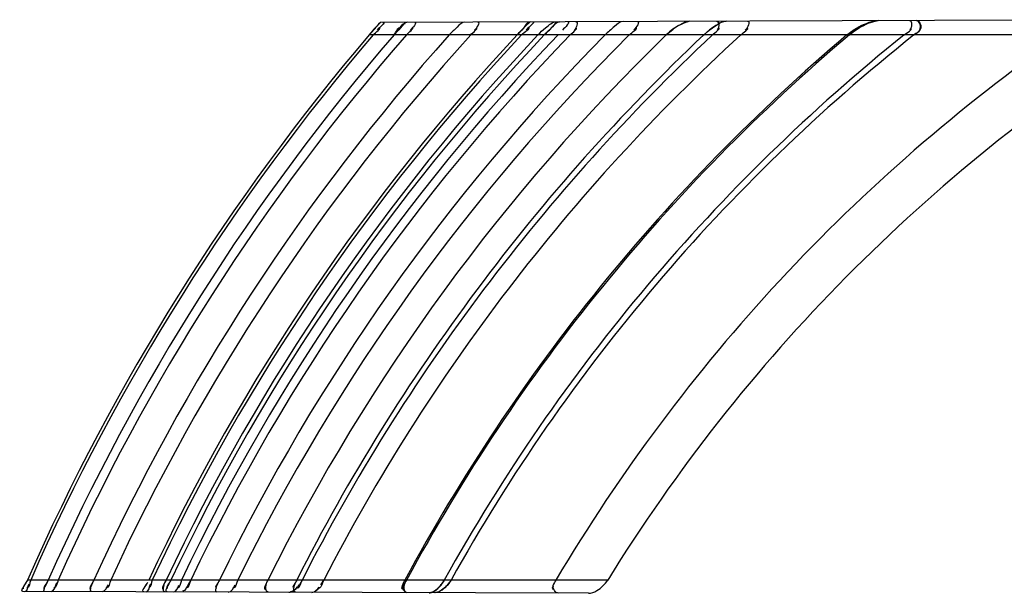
# Model space of a CAD drawing. Header units: millimetres. Extents: x 0 to 297, y 0 to 210.
# Tile 275 of 438: x 146.4994 to 146.6598, y 159.5199 to 159.6134. Entities that reach past the tile are written whole.
import ezdxf

# ---------------------------------------------------------------- set-up
doc = ezdxf.new("R2010")
doc.units = ezdxf.units.MM
doc.header["$LTSCALE"] = 16.335
doc.layers.add('INTFCLR_72935', color=7, linetype='CONTINUOUS')

msp = doc.modelspace()

# ---------------------------------------------------------------- linework, layer by layer
at = {"layer": 'INTFCLR_72935', "color": 9, "linetype": 'Continuous'}
for p, q in [((146.6836356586, 159.613411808), (146.5581794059, 159.6129738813)), ((146.6830689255, 159.6109319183), (146.5563263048, 159.6109319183)), ((146.5952142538, 159.522023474), (146.5006480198, 159.522023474)), ((146.5920679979, 159.5198632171), (146.4999231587, 159.5201848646))]:
    msp.add_line(p, q, dxfattribs=at)
at = {"layer": 'INTFCLR_72935', "color": 7, "linetype": 'Continuous'}
for p, q in [((146.6067423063, 159.6124490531), (146.6055461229, 159.611625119)), ((146.6067472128, 159.6124519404), (146.6080480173, 159.6130509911)), ((146.6086116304, 159.6131499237), (146.6072418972, 159.6127217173)), ((146.6392590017, 159.6132569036), (146.6376028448, 159.6128098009)), ((146.5569321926, 159.6116357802), (146.5563263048, 159.6109319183)), ((146.5603879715, 159.6109319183), (146.5610381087, 159.611656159)), ((146.5811151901, 159.6116580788), (146.5804302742, 159.6109319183)), ((146.585610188, 159.6116781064), (146.5848743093, 159.6109319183)), ((146.6047538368, 159.6109319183), (146.6058939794, 159.6118896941)), ((146.6118099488, 159.6117520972), (146.6108540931, 159.6109319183)), ((146.634180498, 159.6109319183), (146.6353556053, 159.6117883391)), ((146.5272748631, 159.522023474), (146.5268548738, 159.5212781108)), ((146.548468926, 159.5212488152), (146.5489387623, 159.522023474)), ((146.5696782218, 159.522023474), (146.5686912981, 159.5207984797))]:
    msp.add_line(p, q, dxfattribs=at)
at = {"layer": 'INTFCLR_72935', "color": 6, "linetype": 'Continuous'}
msp.add_line((146.6118093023, 159.6117529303), (146.6108540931, 159.6109319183), dxfattribs=at)
msp.add_line((146.6118093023, 159.6117529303), (146.6108540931, 159.6109319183), dxfattribs=at)
at = {"layer": 'INTFCLR_72935', "color": 7, "linetype": 'Continuous'}
for points in [[(146.5432549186, 159.5200336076), (146.5433048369, 159.5200352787), (146.5433567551, 159.520040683), (146.5434106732, 159.5200498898), (146.5434665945, 159.5200629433), (146.5435245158, 159.5200799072)], [(146.5436465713, 159.5201261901), (146.543585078, 159.5201011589), (146.5435248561, 159.5200800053), (146.5434661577, 159.5200628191)], [(146.5436463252, 159.5201260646), (146.5437102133, 159.5201554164), (146.5437760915, 159.5201890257)], [(146.5661347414, 159.5199537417), (146.5661907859, 159.5199554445), (146.566249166, 159.5199609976), (146.5663098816, 159.519970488), (146.5663729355, 159.5199839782), (146.566438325, 159.5200015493), (146.5665060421, 159.520023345), (146.5665760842, 159.5200494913), (146.566648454, 159.5200800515), (146.5667231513, 159.5201150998)]]:
    msp.add_lwpolyline(points, dxfattribs=at)
for centre, radius, start, end in [((146.5797993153, 159.5915721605), 0.0304212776, 135.2905789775, 138.7362767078), ((146.6002064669, 159.573605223), 0.0576106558, 137.1879575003, 138.6866236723), ((146.5704751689, 159.6002937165), 0.0176627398, 134.1182249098, 139.6158809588), ((146.5941696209, 159.5998585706), 0.0175880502, 131.3636419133, 136.1195049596), ((146.6116671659, 159.5638778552), 0.0726408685, 138.444165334, 139.6268476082), ((146.6362140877, 159.5589684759), 0.0762366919, 135.7844764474, 137.0306707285)]:
    msp.add_arc(centre, radius, start, end, dxfattribs=at)
at = {"layer": 'INTFCLR_72935', "color": 6, "linetype": 'Continuous'}
for centre, radius, start, end in [((146.832680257, 159.3759789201), 0.3627318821, 139.6291883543, 156.2576810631), ((146.8325545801, 159.3759789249), 0.3621359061, 139.5489746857, 156.2162004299), ((146.8328058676, 159.375978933), 0.3597421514, 139.2231287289, 156.0480699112), ((146.8324288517, 159.3759789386), 0.3579363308, 138.9733512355, 155.919598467), ((146.8329314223, 159.3759789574), 0.3530756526, 138.2834104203, 155.5666023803), ((146.8323030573, 159.3759789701), 0.3500034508, 137.8334859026, 155.3379079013), ((146.8326799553, 159.3759789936), 0.3447213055, 137.0332713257, 154.9341519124), ((146.8325542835, 159.3759789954), 0.3440941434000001, 136.935925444, 154.8852998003), ((146.8330569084, 159.3759790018), 0.3425177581, 136.6889772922, 154.7616320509), ((146.832804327, 159.3759796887), 0.3415725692, 136.5394923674, 154.6869995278), ((146.8324265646, 159.3759801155), 0.339669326, 136.2345884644, 154.5351388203), ((146.8321702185, 159.3759829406), 0.338066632, 135.9745431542, 154.4062427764), ((146.8329341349, 159.3759769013), 0.3345492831, 135.3879202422, 154.1162106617), ((146.8323058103, 159.3759768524), 0.3313053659, 134.8317810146, 153.8436741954), ((146.8331854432, 159.375976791), 0.3276963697, 134.1934479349, 153.5333489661), ((146.8330597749, 159.3759767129), 0.3233872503, 133.4025217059, 153.1526067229), ((146.83205447, 159.3759766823), 0.3217094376, 133.0856254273, 153.001246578), ((146.8321801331, 159.3759766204), 0.3186775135, 132.499576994, 152.7231532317), ((146.8333090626, 159.3759756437), 0.3079877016, 130.2817190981, 151.6926774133), ((146.8331817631, 159.3759791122), 0.3076373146, 130.2055860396, 151.6582857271), ((146.8320505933, 159.3759791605), 0.3012518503, 128.7466265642, 151.0011837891), ((146.8319252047, 159.3759792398), 0.3001706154, 128.4887435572, 150.8867513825), ((146.8333064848, 159.3759795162), 0.2865526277, 124.9224633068, 149.3589041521), ((146.8319236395, 159.3759798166), 0.2781369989, 122.3564437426, 148.3264719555)]:
    msp.add_arc(centre, radius, start, end, dxfattribs=at)
for points in [[(146.5585743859, 159.61297526), (146.5590925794, 159.6129770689), (146.5579851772, 159.6121204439), (146.5576489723, 159.6117261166)], [(146.5585743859, 159.61297526), (146.5590925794, 159.6129770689), (146.5579851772, 159.6121204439), (146.5576489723, 159.6117261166)], [(146.5637620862, 159.6129933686), (146.5642681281, 159.612995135), (146.5633475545, 159.6120533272), (146.5630153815, 159.6116715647)], [(146.5740317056, 159.6130292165), (146.574508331, 159.6130308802), (146.5738408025, 159.6120469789), (146.5735208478, 159.6116937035)], [(146.5829804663, 159.6130604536), (146.5835305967, 159.613062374), (146.5823160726, 159.6121809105), (146.5819404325, 159.611778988)], [(146.5886883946, 159.6130803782), (146.5892205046, 159.6130822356), (146.5882164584, 159.6121071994), (146.5878483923, 159.6117229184)], [(146.5886883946, 159.6130803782), (146.5892205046, 159.6130822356), (146.5882164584, 159.6121071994), (146.5878483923, 159.6117229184)], [(146.5900299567, 159.6130850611), (146.5904863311, 159.6130866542), (146.5901036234, 159.6120659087), (146.5897864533, 159.6117377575)], [(146.6000599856, 159.6131200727), (146.6005561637, 159.6131218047), (146.5998366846, 159.6120969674), (146.5994848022, 159.6117471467)], [(146.6130098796, 159.6131652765), (146.6134846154, 159.6131669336), (146.6133974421, 159.612065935), (146.6130507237, 159.6117416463)], [(146.61799702, 159.613182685), (146.6185135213, 159.6131844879), (146.6180067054, 159.6120272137), (146.617625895, 159.6116782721)], [(146.6443750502, 159.613274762), (146.6448715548, 159.6132764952), (146.6448167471, 159.6120969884), (146.6444295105, 159.6117862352)], [(146.5569833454, 159.6109319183), (146.5573101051, 159.6113151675), (146.5584520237, 159.612096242), (146.5579483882, 159.612094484)], [(146.5624001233, 159.6109319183), (146.5627333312, 159.6113148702), (146.5638623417, 159.612120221), (146.5633547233, 159.6121184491)], [(146.5728815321, 159.6109319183), (146.5732011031, 159.6112847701), (146.5742523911, 159.6120466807), (146.5737763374, 159.6120450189)], [(146.5811623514, 159.6109319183), (146.5815412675, 159.611337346), (146.5828376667, 159.6121652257), (146.5822827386, 159.6121632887)], [(146.5890896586, 159.6109319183), (146.5894277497, 159.6112817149), (146.5904999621, 159.6120634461), (146.5900134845, 159.612061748)], [(146.598726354, 159.6109319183), (146.5990963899, 159.6112997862), (146.600290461, 159.6121015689), (146.5997686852, 159.6120997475)], [(146.6122977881, 159.6109319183), (146.6126611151, 159.6112717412), (146.6137734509, 159.6120608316), (146.6132759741, 159.6120590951)], [(146.6168864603, 159.6109319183), (146.6172537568, 159.611268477), (146.6184074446, 159.6120233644), (146.6179092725, 159.6120216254)], [(146.6435038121, 159.6109319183), (146.6438895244, 159.6112414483), (146.6450716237, 159.6119580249), (146.6445770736, 159.6119562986)], [(146.4999231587, 159.5201848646), (146.4993843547, 159.5201867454), (146.500287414, 159.5211999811), (146.5005043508, 159.5216931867)], [(146.5006480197, 159.522023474), (146.5004524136, 159.5215787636), (146.4995979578, 159.5206813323), (146.5000837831, 159.5206796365)], [(146.5006480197, 159.522023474), (146.5004524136, 159.5215787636), (146.4995979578, 159.5206813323), (146.5000837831, 159.5206796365)], [(146.5002474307, 159.5201837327), (146.5007162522, 159.5201820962), (146.5007155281, 159.5209982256), (146.5009045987, 159.5214272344)], [(146.5011735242, 159.522023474), (146.5009786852, 159.5215813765), (146.5010435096, 159.5207084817), (146.5005603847, 159.5207101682)], [(146.5035076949, 159.5201723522), (146.5029868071, 159.5201741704), (146.5036858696, 159.5212096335), (146.5038973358, 159.5216856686)], [(146.5040424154, 159.522023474), (146.5038331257, 159.5215523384), (146.5029918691, 159.520574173), (146.5035073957, 159.5205723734)], [(146.5044920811, 159.520168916), (146.5050718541, 159.5201668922), (146.5052166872, 159.5210892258), (146.5054532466, 159.5216185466)], [(146.5056423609, 159.522023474), (146.5054393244, 159.5215691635), (146.5054516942, 159.5206970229), (146.5049540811, 159.5206987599)], [(146.511476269, 159.522023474), (146.511263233, 159.5215545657), (146.5104857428, 159.520555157), (146.511000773, 159.5205533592)], [(146.5111315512, 159.5201457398), (146.5106156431, 159.5201475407), (146.511115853, 159.5212110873), (146.5113292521, 159.5216807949)], [(146.5128129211, 159.5201398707), (146.5133191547, 159.5201381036), (146.5136203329, 159.520806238), (146.5138315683, 159.521266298)], [(146.5142253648, 159.522023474), (146.5140127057, 159.5215603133), (146.5139696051, 159.5206981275), (146.5134599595, 159.5206999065)], [(146.5196245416, 159.5201160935), (146.5190617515, 159.5201180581), (146.5200260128, 159.5211687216), (146.5202644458, 159.521678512)], [(146.5196245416, 159.5201160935), (146.5190617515, 159.5201180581), (146.5200260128, 159.5211687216), (146.5202644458, 159.521678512)], [(146.5196245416, 159.5201160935), (146.5190641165, 159.5201180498), (146.5200238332, 159.5211644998), (146.5202612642, 159.521672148)], [(146.5196245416, 159.5201160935), (146.5190641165, 159.5201180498), (146.5200238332, 159.5211644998), (146.5202612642, 159.521672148)], [(146.519969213, 159.5201148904), (146.5204888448, 159.5201130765), (146.5205084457, 159.5210056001), (146.5207289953, 159.5214761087)], [(146.5209908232, 159.522023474), (146.5207984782, 159.5216131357), (146.5208432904, 159.5208022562), (146.5203901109, 159.5208038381)], [(146.5232353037, 159.522023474), (146.5230145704, 159.5215552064), (146.52229742, 159.5205301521), (146.5228151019, 159.5205283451)], [(146.5230925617, 159.5201039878), (146.5225685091, 159.5201058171), (146.5228608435, 159.5212021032), (146.5230842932, 159.5216761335)], [(146.5234370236, 159.5201027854), (146.5228954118, 159.520104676), (146.5236344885, 159.5211803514), (146.5238660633, 159.5216699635)], [(146.5240276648, 159.522023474), (146.5238301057, 159.5216057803), (146.5230404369, 159.5207422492), (146.5235024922, 159.5207406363)], [(146.5240276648, 159.522023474), (146.5238301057, 159.5216057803), (146.5230404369, 159.5207422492), (146.5235024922, 159.5207406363)], [(146.5244849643, 159.5200991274), (146.5249543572, 159.5200974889), (146.5251384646, 159.5207940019), (146.5253402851, 159.5212177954)], [(146.5257564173, 159.522023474), (146.5255305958, 159.521549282), (146.5255182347, 159.5206432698), (146.5249930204, 159.5206451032)], [(146.5272748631, 159.522023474), (146.5270400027, 159.5215331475), (146.5269246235, 159.5206590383), (146.5263856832, 159.5206512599)], [(146.5319463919, 159.522023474), (146.53174432, 159.5216070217), (146.530996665, 159.5207245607), (146.5314595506, 159.5207229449)], [(146.5315642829, 159.5200744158), (146.5310291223, 159.5200762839), (146.5315486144, 159.521183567), (146.5317822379, 159.5216650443)], [(146.5333602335, 159.5200681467), (146.5339018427, 159.5200662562), (146.534251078, 159.5207499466), (146.5344898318, 159.5212360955)], [(146.5349278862, 159.522023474), (146.534690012, 159.521539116), (146.5346157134, 159.5206449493), (146.5340760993, 159.5206468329)], [(146.5398336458, 159.522023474), (146.5396007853, 159.5215557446), (146.5389416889, 159.5205019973), (146.5394641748, 159.5205001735)], [(146.5399210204, 159.5200452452), (146.5393732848, 159.5200471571), (146.5394309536, 159.5211796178), (146.5396750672, 159.5216699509)], [(146.5445296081, 159.522023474), (146.544318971, 159.5216073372), (146.5436081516, 159.5207019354), (146.5440745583, 159.5207003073)], [(146.5443704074, 159.5200297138), (146.5438269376, 159.5200316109), (146.5441146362, 159.5211752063), (146.5443600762, 159.5216601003)], [(146.5470004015, 159.5200205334), (146.547501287, 159.5200187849), (146.5479822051, 159.5204645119), (146.5482117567, 159.5209097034)], [(146.562151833, 159.522023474), (146.5619169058, 159.5215872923), (146.5613053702, 159.5205809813), (146.5618007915, 159.520579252)], [(146.5624203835, 159.522023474), (146.5621773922, 159.521572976), (146.5614796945, 159.5205507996), (146.5619915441, 159.5205490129)], [(146.5625234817, 159.5199663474), (146.5620712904, 159.5199679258), (146.5616022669, 159.5207261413), (146.5618166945, 159.5211242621)], [(146.5625188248, 159.5199663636), (146.5620292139, 159.5199680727), (146.5619032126, 159.5209534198), (146.5621356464, 159.5213843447)], [(146.5867634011, 159.522023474), (146.58649932, 159.5215776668), (146.5858425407, 159.520523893), (146.586360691, 159.5205220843)], [(146.5871893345, 159.519880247), (146.5867043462, 159.5198819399), (146.586132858, 159.5206720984), (146.5863800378, 159.5210893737)]]:
    msp.add_open_spline(points, degree=3, dxfattribs=at)
for points, knots in [([(146.5625560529, 159.6129891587), (146.5620775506, 159.6129874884), (146.5614319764, 159.6119327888), (146.5607277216, 159.611325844), (146.5603879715, 159.6109319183)], [0, 0, 0, 0, 0.4791257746, 1, 1, 1, 1]), ([(146.5719453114, 159.6130219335), (146.5714420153, 159.6130201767), (146.5705734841, 159.6120716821), (146.5697830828, 159.6113844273), (146.5693796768, 159.6109319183)], [0, 0, 0, 0, 0.453619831, 1, 1, 1, 1]), ([(146.5825468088, 159.6130589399), (146.5820484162, 159.6130572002), (146.5815201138, 159.6118633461), (146.5807724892, 159.6112993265), (146.5804302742, 159.6109319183)], [0, 0, 0, 0, 0.4981509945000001, 1, 1, 1, 1]), ([(146.5838270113, 159.6109319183), (146.5842131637, 159.6113415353), (146.585143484, 159.6121311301), (146.5862214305, 159.6130717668), (146.5869230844, 159.613074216)], [0, 0, 0, 0, 0.4451526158, 1, 1, 1, 1]), ([(146.5873593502, 159.6130757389), (146.5868961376, 159.613074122), (146.5861171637, 159.6120233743), (146.5853102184, 159.6113919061), (146.5848743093, 159.6109319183)], [0, 0, 0, 0, 0.4222800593, 1, 1, 1, 1]), ([(146.5977414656, 159.6131119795), (146.5971845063, 159.6131100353), (146.5961718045, 159.6121442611), (146.5952512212, 159.6114137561), (146.5947758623, 159.6109319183)], [0, 0, 0, 0, 0.4514138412, 1, 1, 1, 1]), ([(146.6392590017, 159.6132569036), (146.6387565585, 159.6132551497), (146.6377223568, 159.6128988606), (146.6361623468, 159.6121099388), (146.6351252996, 159.6113826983), (146.6345919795, 159.6109319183)], [0, 0, 0, 0, 0.2858162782, 0.6027683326, 1, 1, 1, 1]), ([(146.6451107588, 159.6109319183), (146.6454709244, 159.6112182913), (146.6464726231, 159.6116190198), (146.646036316, 159.613280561), (146.6455377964, 159.6132788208)], [0, 0, 0, 0, 0.479981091, 1, 1, 1, 1]), ([(146.6455377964, 159.6132788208), (146.6460075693, 159.6132804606), (146.6466313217, 159.6117069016), (146.6455175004, 159.6112553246), (146.6451107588, 159.6109319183)], [0, 0, 0, 0, 0.4747990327, 1, 1, 1, 1]), ([(146.5661347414, 159.5199537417), (146.5666420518, 159.5199519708), (146.5676217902, 159.5206801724), (146.5682848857, 159.5215147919), (146.5685668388, 159.522023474)], [0, 0, 0, 0, 0.465890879, 1, 1, 1, 1]), ([(146.5696782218, 159.522023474), (146.5694381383, 159.521592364), (146.5687115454, 159.5206947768), (146.5676254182, 159.5199485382), (146.5669496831, 159.519950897)], [0, 0, 0, 0, 0.4220461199, 1, 1, 1, 1]), ([(146.5920679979, 159.5198632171), (146.5925440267, 159.5198615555), (146.5938086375, 159.5203837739), (146.5947796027, 159.5213189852), (146.5952142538, 159.522023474)], [0, 0, 0, 0, 0.3651066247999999, 1, 1, 1, 1])]:
    msp.add_open_spline(points, degree=3, knots=knots, dxfattribs=at)
at = {"layer": 'INTFCLR_72935', "color": 7, "linetype": 'Continuous'}
for points in [[(146.5610381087, 159.611656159), (146.5614059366, 159.6120462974), (146.5616594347, 159.6127712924), (146.5621956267, 159.612773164)], [(146.5873593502, 159.6130757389), (146.5867987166, 159.6130737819), (146.5864190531, 159.6124534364), (146.5860158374, 159.6120639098)], [(146.5603879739, 159.6109319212), (146.5607572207, 159.6113599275), (146.5609774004, 159.6122156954), (146.5615412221, 159.612175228)], [(146.5268548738, 159.5212781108), (146.5265960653, 159.5208899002), (146.5263837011, 159.5202373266), (146.525917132, 159.5202389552)], [(146.5272748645, 159.5220234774), (146.5270406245, 159.5215343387), (146.5269278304, 159.5206540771), (146.5263855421, 159.5206610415)], [(146.5432549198, 159.520033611), (146.5438082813, 159.5200310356), (146.5444062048, 159.5204300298), (146.5446562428, 159.5209236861)], [(146.5437760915, 159.5201890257), (146.5442477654, 159.5204375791), (146.5447019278, 159.5208060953), (146.5449453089, 159.5212804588)], [(146.5454060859, 159.5220234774), (146.5451458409, 159.5215123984), (146.5449558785, 159.5206344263), (146.544382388, 159.5206405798)], [(146.5454060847, 159.522023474), (146.545151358, 159.5215269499), (146.5449110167, 159.5209316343), (146.5444164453, 159.5206731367)], [(146.5470004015, 159.5200205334), (146.5474830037, 159.5200188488), (146.5478930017, 159.5204751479), (146.5481752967, 159.5208665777)], [(146.5489387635, 159.5220234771), (146.5486746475, 159.5215111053), (146.5485211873, 159.5206006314), (146.5479447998, 159.5206083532)], [(146.5667231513, 159.5201150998), (146.5672477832, 159.5203694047), (146.5677656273, 159.5207460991), (146.5680493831, 159.5212554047)], [(146.5683632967, 159.5205292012), (146.5679936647, 159.5202559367), (146.567566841, 159.5199585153), (146.5671071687, 159.5199601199)]]:
    msp.add_open_spline(points, degree=3, dxfattribs=at)
for points, knots in [([(146.5848743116, 159.6109319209), (146.5853054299, 159.6113867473), (146.5861115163, 159.6119972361), (146.5868901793, 159.6131071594), (146.5873593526, 159.6130757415)], [0, 0, 0, 0, 0.5713177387, 1, 1, 1, 1]), ([(146.6086116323, 159.6131499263), (146.6080453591, 159.6131557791), (146.607061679, 159.6126595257), (146.605809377, 159.6118670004), (146.6050878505, 159.6112581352), (146.6047538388, 159.6109319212)], [0, 0, 0, 0, 0.3770840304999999, 0.6891172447, 1, 1, 1, 1]), ([(146.6108540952, 159.6109319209), (146.6111992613, 159.6112589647), (146.6119121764, 159.6118687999), (146.6130919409, 159.6126384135), (146.6139812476, 159.6131820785), (146.6144899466, 159.6131704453)], [0, 0, 0, 0, 0.3308455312, 0.6459603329, 1, 1, 1, 1]), ([(146.6144899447, 159.6131704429), (146.6140223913, 159.6131688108), (146.6130751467, 159.612638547), (146.6122444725, 159.6120896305), (146.6118099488, 159.6117520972)], [0, 0, 0, 0, 0.4593910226, 1, 1, 1, 1]), ([(146.6341804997, 159.6109319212), (146.6345590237, 159.611255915), (146.6354387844, 159.6118826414), (146.6370965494, 159.6127554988), (146.6384521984, 159.6132624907), (146.6392655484, 159.6132569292)], [0, 0, 0, 0, 0.2642059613, 0.5686959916, 1, 1, 1, 1]), ([(146.6345919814, 159.6109319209), (146.6349901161, 159.611271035), (146.635863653, 159.6119096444), (146.6373868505, 159.612748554), (146.6385763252, 159.6132646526), (146.6392590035, 159.6132569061)], [0, 0, 0, 0, 0.2977246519, 0.611337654, 1, 1, 1, 1]), ([(146.6360899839, 159.6122183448), (146.6364996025, 159.6124386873), (146.6375094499, 159.6129089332), (146.6386112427, 159.6132546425), (146.6392655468, 159.6132569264)], [0, 0, 0, 0, 0.4154987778, 1, 1, 1, 1]), ([(146.56856684, 159.5220234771), (146.568345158, 159.5216230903), (146.5677099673, 159.5207872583), (146.5667627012, 159.5199422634), (146.5661347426, 159.5199537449)], [0, 0, 0, 0, 0.4215252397, 1, 1, 1, 1]), ([(146.569678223, 159.5220234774), (146.5694584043, 159.5216283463), (146.5687448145, 159.5207274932), (146.5676653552, 159.5199443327), (146.5669496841, 159.5199509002)], [0, 0, 0, 0, 0.3871694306, 1, 1, 1, 1])]:
    msp.add_open_spline(points, degree=3, knots=knots, dxfattribs=at)

doc.saveas('drawing.dxf')
